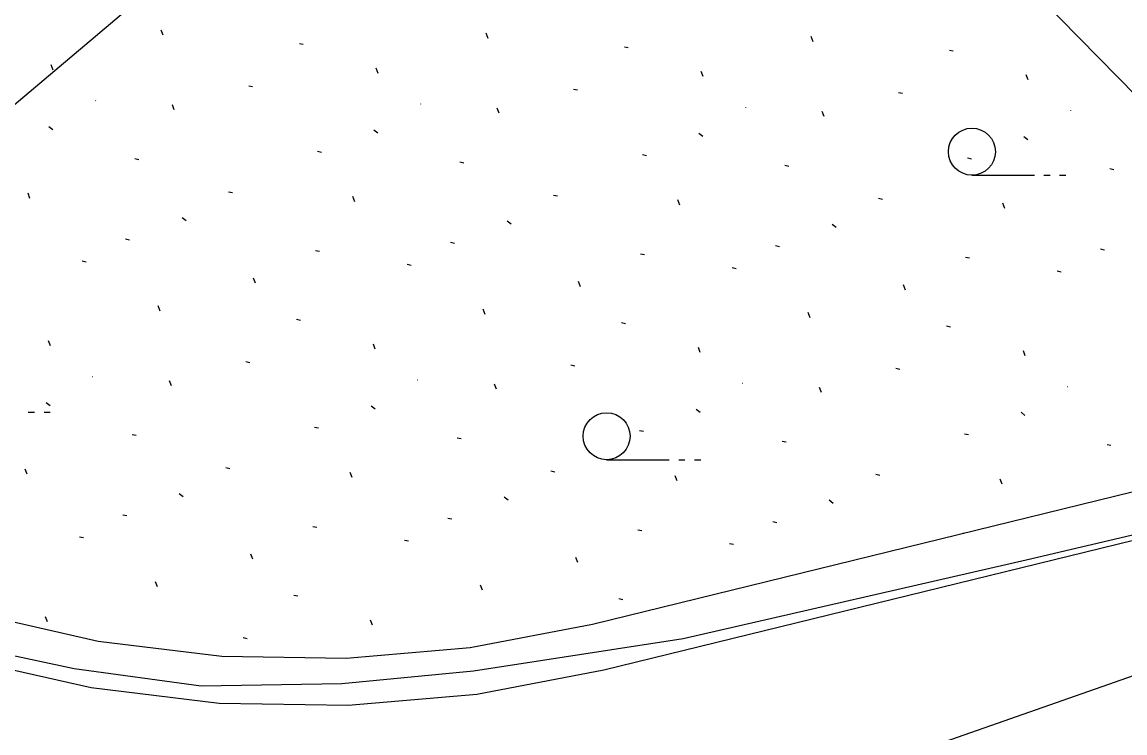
# Model space of a CAD drawing. Extents: x 412225 to 413380, y 4456471 to 4457189.
# Drawn here: x 412568.01 to 412603.2, y 4456722.27 to 4456744.96 of the extents above; entities that cross this region are included whole.
import ezdxf

# ---------------------------------------------------------------- set-up
doc = ezdxf.new("R2010")
doc.units = 0
for name, color, linetype in [('0_HALİHAZIR', 7, 'Continuous'), ('0_KADASTRO', 7, 'Continuous'), ('KALDIRIM', 7, 'Continuous'), ('Level 41', 7, 'Continuous')]:
    doc.layers.add(name, color=color, linetype=linetype)

msp = doc.modelspace()

# ---------------------------------------------------------------- linework, layer by layer
at = {"layer": '0_HALİHAZIR'}
for p, q in [((412598.313, 4456740.075), (412600.313, 4456740.075)), ((412600.613, 4456740.075), (412600.813, 4456740.075)), ((412601.113, 4456740.075), (412601.313, 4456740.075)), ((412568.212, 4456732.516), (412568.412, 4456732.516)), ((412568.712, 4456732.516), (412568.912, 4456732.516)), ((412586.661, 4456730.995), (412588.661, 4456730.995)), ((412588.961, 4456730.995), (412589.161, 4456730.995)), ((412589.461, 4456730.995), (412589.661, 4456730.995))]:
    msp.add_line(p, q, dxfattribs=at)
for points in [[(412560.397, 4456759.246), (412553.632, 4456753.164), (412550.588, 4456750.013), (412549.533, 4456747.992), (412548.95, 4456745.107), (412548.951, 4456743.957), (412552.85, 4456739.215), (412555.105, 4456737.85), (412561.121, 4456736.722), (412571.788, 4456745.738)], [(412609.959, 4456730.12), (412600.049, 4456727.789), (412589.106, 4456725.278), (412582.415, 4456724.243), (412578.213, 4456723.837), (412573.727, 4456723.771), (412569.676, 4456724.32), (412565.636, 4456725.181)]]:
    msp.add_lwpolyline(points, dxfattribs=at)
for centre in [(412598.313, 4456740.825), (412586.661, 4456731.745)]:
    msp.add_circle(centre, 0.75, dxfattribs=at)
at = {"layer": '0_KADASTRO'}
msp.add_lwpolyline([(412511.64, 4456802.61), (412523.869, 4456823.705), (412617.056, 4456728.859), (412543.593, 4456703.12), (412527.466, 4456778.138), (412524.42, 4456784.89), (412522.24, 4456788.56), (412519.52, 4456792.85), (412512.99, 4456801.24)], close=True, dxfattribs=at)
at = {"layer": 'KALDIRIM'}
for p, q in [((412586.209, 4456725.742), (412622.568, 4456734.661)), ((412586.567, 4456724.285), (412619.913, 4456732.466))]:
    msp.add_line(p, q, dxfattribs=at)
for points in [[(412539.871, 4456753.087), (412541.103, 4456749.313), (412542.717, 4456745.686), (412544.696, 4456742.245), (412547.019, 4456739.026), (412549.661, 4456736.063), (412552.594, 4456733.388), (412555.787, 4456731.029), (412559.206, 4456729.012), (412562.814, 4456727.357), (412566.574, 4456726.083), (412570.445, 4456725.202), (412574.386, 4456724.725), (412578.355, 4456724.656), (412582.31, 4456724.996), (412586.209, 4456725.742)], [(412538.45, 4456752.595), (412539.738, 4456748.684), (412541.421, 4456744.926), (412543.482, 4456741.361), (412545.898, 4456738.027), (412548.643, 4456734.959), (412551.69, 4456732.189), (412555.006, 4456729.748), (412558.554, 4456727.66), (412562.299, 4456725.948), (412566.2, 4456724.629), (412570.216, 4456723.719), (412574.304, 4456723.227), (412578.42, 4456723.157), (412582.523, 4456723.511), (412586.567, 4456724.285)]]:
    msp.add_lwpolyline(points, dxfattribs=at)
at = {"layer": 'Level 41'}
for p, q in [((412572.512, 4456744.545), (412572.449, 4456744.708)), ((412572.512, 4456744.545), (412572.449, 4456744.708)), ((412582.879, 4456744.438), (412582.816, 4456744.602)), ((412582.879, 4456744.438), (412582.816, 4456744.602)), ((412576.859, 4456744.279), (412576.985, 4456744.255)), ((412576.859, 4456744.279), (412576.985, 4456744.255)), ((412593.247, 4456744.332), (412593.183, 4456744.496)), ((412593.247, 4456744.332), (412593.183, 4456744.496)), ((412587.227, 4456744.173), (412587.353, 4456744.149)), ((412587.227, 4456744.173), (412587.353, 4456744.149)), ((412597.594, 4456744.067), (412597.72, 4456744.042)), ((412597.594, 4456744.067), (412597.72, 4456744.042)), ((412569.005, 4456743.431), (412568.942, 4456743.593)), ((412569.005, 4456743.431), (412568.942, 4456743.593)), ((412579.372, 4456743.325), (412579.31, 4456743.487)), ((412579.372, 4456743.325), (412579.31, 4456743.487)), ((412589.74, 4456743.219), (412589.677, 4456743.381)), ((412589.74, 4456743.219), (412589.677, 4456743.381)), ((412600.107, 4456743.113), (412600.045, 4456743.275)), ((412600.107, 4456743.113), (412600.045, 4456743.275)), ((412575.242, 4456742.928), (412575.368, 4456742.903)), ((412575.242, 4456742.928), (412575.368, 4456742.903)), ((412585.609, 4456742.822), (412585.735, 4456742.797)), ((412585.609, 4456742.822), (412585.735, 4456742.797)), ((412595.977, 4456742.716), (412596.103, 4456742.69)), ((412595.977, 4456742.716), (412596.103, 4456742.69)), ((412570.352, 4456742.454), (412570.361, 4456742.452)), ((412570.352, 4456742.454), (412570.361, 4456742.452)), ((412572.869, 4456742.158), (412572.806, 4456742.321)), ((412572.869, 4456742.158), (412572.806, 4456742.321)), ((412580.72, 4456742.347), (412580.728, 4456742.346)), ((412580.72, 4456742.347), (412580.728, 4456742.346)), ((412583.237, 4456742.052), (412583.173, 4456742.215)), ((412583.237, 4456742.052), (412583.173, 4456742.215)), ((412591.087, 4456742.241), (412591.096, 4456742.239)), ((412591.087, 4456742.241), (412591.096, 4456742.239)), ((412593.604, 4456741.946), (412593.541, 4456742.109)), ((412593.604, 4456741.946), (412593.541, 4456742.109)), ((412601.455, 4456742.135), (412601.463, 4456742.133)), ((412601.455, 4456742.135), (412601.463, 4456742.133)), ((412568.869, 4456741.63), (412568.995, 4456741.53)), ((412568.869, 4456741.63), (412568.995, 4456741.53)), ((412579.236, 4456741.524), (412579.363, 4456741.424)), ((412579.236, 4456741.524), (412579.363, 4456741.424)), ((412589.604, 4456741.418), (412589.73, 4456741.318)), ((412589.604, 4456741.418), (412589.73, 4456741.318)), ((412599.971, 4456741.311), (412600.097, 4456741.212)), ((412599.971, 4456741.311), (412600.097, 4456741.212)), ((412577.436, 4456740.837), (412577.562, 4456740.812)), ((412577.436, 4456740.837), (412577.562, 4456740.812)), ((412587.803, 4456740.731), (412587.929, 4456740.706)), ((412587.803, 4456740.731), (412587.929, 4456740.706)), ((412571.613, 4456740.603), (412571.739, 4456740.578)), ((412571.613, 4456740.603), (412571.739, 4456740.578)), ((412581.98, 4456740.497), (412582.106, 4456740.472)), ((412581.98, 4456740.497), (412582.106, 4456740.472)), ((412592.348, 4456740.391), (412592.474, 4456740.366)), ((412592.348, 4456740.391), (412592.474, 4456740.366)), ((412598.17, 4456740.625), (412598.297, 4456740.599)), ((412598.17, 4456740.625), (412598.297, 4456740.599)), ((412602.715, 4456740.285), (412602.841, 4456740.26)), ((412602.715, 4456740.285), (412602.841, 4456740.26)), ((412568.265, 4456739.333), (412568.202, 4456739.496)), ((412568.265, 4456739.333), (412568.202, 4456739.496)), ((412574.602, 4456739.548), (412574.727, 4456739.522)), ((412574.602, 4456739.548), (412574.727, 4456739.522)), ((412578.632, 4456739.227), (412578.569, 4456739.39)), ((412578.632, 4456739.227), (412578.569, 4456739.39)), ((412584.969, 4456739.442), (412585.094, 4456739.416)), ((412584.969, 4456739.442), (412585.094, 4456739.416)), ((412595.337, 4456739.336), (412595.462, 4456739.31)), ((412595.337, 4456739.336), (412595.462, 4456739.31)), ((412589, 4456739.121), (412588.937, 4456739.284)), ((412589, 4456739.121), (412588.937, 4456739.284)), ((412599.367, 4456739.015), (412599.304, 4456739.178)), ((412599.367, 4456739.015), (412599.304, 4456739.178)), ((412573.118, 4456738.725), (412573.244, 4456738.624)), ((412573.118, 4456738.725), (412573.244, 4456738.624)), ((412583.486, 4456738.619), (412583.612, 4456738.518)), ((412583.486, 4456738.619), (412583.612, 4456738.518)), ((412593.853, 4456738.513), (412593.979, 4456738.412)), ((412593.853, 4456738.513), (412593.979, 4456738.412)), ((412571.317, 4456738.038), (412571.443, 4456738.013)), ((412571.317, 4456738.038), (412571.443, 4456738.013)), ((412581.684, 4456737.932), (412581.81, 4456737.907)), ((412581.684, 4456737.932), (412581.81, 4456737.907)), ((412577.376, 4456737.672), (412577.502, 4456737.647)), ((412577.376, 4456737.672), (412577.502, 4456737.647)), ((412587.744, 4456737.566), (412587.87, 4456737.541)), ((412587.744, 4456737.566), (412587.87, 4456737.541)), ((412592.051, 4456737.826), (412592.178, 4456737.801)), ((412592.051, 4456737.826), (412592.178, 4456737.801)), ((412602.419, 4456737.72), (412602.545, 4456737.695)), ((412602.419, 4456737.72), (412602.545, 4456737.695)), ((412569.934, 4456737.338), (412570.06, 4456737.313)), ((412569.934, 4456737.338), (412570.06, 4456737.313)), ((412580.301, 4456737.232), (412580.427, 4456737.207)), ((412580.301, 4456737.232), (412580.427, 4456737.207)), ((412598.111, 4456737.46), (412598.237, 4456737.435)), ((412598.111, 4456737.46), (412598.237, 4456737.435)), ((412590.668, 4456737.126), (412590.795, 4456737.1)), ((412590.668, 4456737.126), (412590.795, 4456737.1)), ((412601.036, 4456737.02), (412601.162, 4456736.994)), ((412601.036, 4456737.02), (412601.162, 4456736.994)), ((412575.462, 4456736.623), (412575.398, 4456736.785)), ((412575.462, 4456736.623), (412575.398, 4456736.785)), ((412585.83, 4456736.516), (412585.765, 4456736.679)), ((412585.83, 4456736.516), (412585.765, 4456736.679)), ((412596.197, 4456736.41), (412596.133, 4456736.573)), ((412596.197, 4456736.41), (412596.133, 4456736.573)), ((412572.422, 4456735.739), (412572.358, 4456735.903)), ((412572.422, 4456735.739), (412572.358, 4456735.903)), ((412576.769, 4456735.474), (412576.895, 4456735.449)), ((412576.769, 4456735.474), (412576.895, 4456735.449)), ((412582.789, 4456735.633), (412582.726, 4456735.797)), ((412582.789, 4456735.633), (412582.726, 4456735.797)), ((412593.157, 4456735.527), (412593.093, 4456735.691)), ((412593.157, 4456735.527), (412593.093, 4456735.691)), ((412587.137, 4456735.368), (412587.263, 4456735.343)), ((412587.137, 4456735.368), (412587.263, 4456735.343)), ((412597.504, 4456735.262), (412597.63, 4456735.237)), ((412597.504, 4456735.262), (412597.63, 4456735.237)), ((412568.914, 4456734.626), (412568.852, 4456734.787)), ((412568.914, 4456734.626), (412568.852, 4456734.787)), ((412579.282, 4456734.519), (412579.22, 4456734.681)), ((412579.282, 4456734.519), (412579.22, 4456734.681)), ((412589.649, 4456734.413), (412589.587, 4456734.575)), ((412589.649, 4456734.413), (412589.587, 4456734.575)), ((412600.017, 4456734.307), (412599.955, 4456734.469)), ((412600.017, 4456734.307), (412599.955, 4456734.469)), ((412575.152, 4456734.123), (412575.278, 4456734.097)), ((412575.152, 4456734.123), (412575.278, 4456734.097)), ((412585.519, 4456734.017), (412585.645, 4456733.991)), ((412585.519, 4456734.017), (412585.645, 4456733.991)), ((412595.887, 4456733.911), (412596.013, 4456733.885)), ((412595.887, 4456733.911), (412596.013, 4456733.885)), ((412570.262, 4456733.648), (412570.271, 4456733.646)), ((412570.262, 4456733.648), (412570.271, 4456733.646)), ((412572.779, 4456733.353), (412572.716, 4456733.516)), ((412572.779, 4456733.353), (412572.716, 4456733.516)), ((412580.63, 4456733.542), (412580.638, 4456733.54)), ((412580.63, 4456733.542), (412580.638, 4456733.54)), ((412583.146, 4456733.247), (412583.083, 4456733.409)), ((412583.146, 4456733.247), (412583.083, 4456733.409)), ((412590.997, 4456733.436), (412591.006, 4456733.434)), ((412590.997, 4456733.436), (412591.006, 4456733.434)), ((412593.514, 4456733.14), (412593.451, 4456733.303)), ((412593.514, 4456733.14), (412593.451, 4456733.303)), ((412601.365, 4456733.33), (412601.373, 4456733.328)), ((412601.365, 4456733.33), (412601.373, 4456733.328)), ((412568.779, 4456732.824), (412568.905, 4456732.725)), ((412568.779, 4456732.824), (412568.905, 4456732.725)), ((412579.146, 4456732.718), (412579.272, 4456732.618)), ((412579.146, 4456732.718), (412579.272, 4456732.618)), ((412589.514, 4456732.612), (412589.64, 4456732.512)), ((412589.514, 4456732.612), (412589.64, 4456732.512)), ((412599.881, 4456732.506), (412600.007, 4456732.406)), ((412599.881, 4456732.506), (412600.007, 4456732.406)), ((412577.345, 4456732.032), (412577.471, 4456732.006)), ((412577.345, 4456732.032), (412577.471, 4456732.006)), ((412571.523, 4456731.797), (412571.649, 4456731.773)), ((412571.523, 4456731.797), (412571.649, 4456731.773)), ((412581.89, 4456731.691), (412582.016, 4456731.666)), ((412581.89, 4456731.691), (412582.016, 4456731.666)), ((412587.713, 4456731.926), (412587.839, 4456731.9)), ((412587.713, 4456731.926), (412587.839, 4456731.9)), ((412592.258, 4456731.585), (412592.384, 4456731.56)), ((412592.258, 4456731.585), (412592.384, 4456731.56)), ((412598.08, 4456731.82), (412598.206, 4456731.794)), ((412598.08, 4456731.82), (412598.206, 4456731.794)), ((412602.625, 4456731.479), (412602.751, 4456731.454)), ((412602.625, 4456731.479), (412602.751, 4456731.454)), ((412568.175, 4456730.528), (412568.112, 4456730.691)), ((412568.175, 4456730.528), (412568.112, 4456730.691)), ((412574.512, 4456730.742), (412574.637, 4456730.717)), ((412574.512, 4456730.742), (412574.637, 4456730.717)), ((412578.542, 4456730.422), (412578.479, 4456730.585)), ((412578.542, 4456730.422), (412578.479, 4456730.585)), ((412584.879, 4456730.636), (412585.004, 4456730.611)), ((412584.879, 4456730.636), (412585.004, 4456730.611)), ((412595.247, 4456730.53), (412595.372, 4456730.504)), ((412595.247, 4456730.53), (412595.372, 4456730.504)), ((412588.91, 4456730.316), (412588.846, 4456730.478)), ((412588.91, 4456730.316), (412588.846, 4456730.478)), ((412599.277, 4456730.209), (412599.214, 4456730.372)), ((412599.277, 4456730.209), (412599.214, 4456730.372)), ((412573.028, 4456729.92), (412573.154, 4456729.819)), ((412573.028, 4456729.92), (412573.154, 4456729.819)), ((412583.396, 4456729.814), (412583.522, 4456729.713)), ((412583.396, 4456729.814), (412583.522, 4456729.713)), ((412593.763, 4456729.708), (412593.889, 4456729.607)), ((412593.763, 4456729.708), (412593.889, 4456729.607)), ((412571.226, 4456729.232), (412571.352, 4456729.208)), ((412571.226, 4456729.232), (412571.352, 4456729.208)), ((412581.594, 4456729.126), (412581.72, 4456729.102)), ((412581.594, 4456729.126), (412581.72, 4456729.102)), ((412577.286, 4456728.866), (412577.412, 4456728.842)), ((412577.286, 4456728.866), (412577.412, 4456728.842)), ((412591.961, 4456729.02), (412592.087, 4456728.995)), ((412591.961, 4456729.02), (412592.087, 4456728.995)), ((412569.843, 4456728.533), (412569.969, 4456728.507)), ((412569.843, 4456728.533), (412569.969, 4456728.507)), ((412580.211, 4456728.427), (412580.337, 4456728.401)), ((412580.211, 4456728.427), (412580.337, 4456728.401)), ((412587.654, 4456728.76), (412587.78, 4456728.736)), ((412587.654, 4456728.76), (412587.78, 4456728.736)), ((412598.021, 4456728.654), (412598.054, 4456728.648)), ((412598.021, 4456728.654), (412598.054, 4456728.648)), ((412590.578, 4456728.321), (412590.704, 4456728.295)), ((412590.578, 4456728.321), (412590.704, 4456728.295)), ((412575.372, 4456727.817), (412575.308, 4456727.98)), ((412575.372, 4456727.817), (412575.308, 4456727.98)), ((412585.739, 4456727.711), (412585.675, 4456727.874)), ((412585.739, 4456727.711), (412585.675, 4456727.874)), ((412572.332, 4456726.933), (412572.268, 4456727.097)), ((412572.332, 4456726.933), (412572.268, 4456727.097)), ((412576.679, 4456726.668), (412576.805, 4456726.644)), ((412576.679, 4456726.668), (412576.805, 4456726.644)), ((412582.699, 4456726.827), (412582.636, 4456726.991)), ((412582.699, 4456726.827), (412582.636, 4456726.991)), ((412587.047, 4456726.562), (412587.173, 4456726.537)), ((412587.047, 4456726.562), (412587.173, 4456726.537)), ((412568.824, 4456725.82), (412568.762, 4456725.982)), ((412568.824, 4456725.82), (412568.762, 4456725.982)), ((412579.192, 4456725.714), (412579.13, 4456725.876)), ((412579.192, 4456725.714), (412579.13, 4456725.876)), ((412575.062, 4456725.317), (412575.188, 4456725.292)), ((412575.062, 4456725.317), (412575.188, 4456725.292))]:
    msp.add_line(p, q, dxfattribs=at)

doc.saveas('drawing.dxf')
